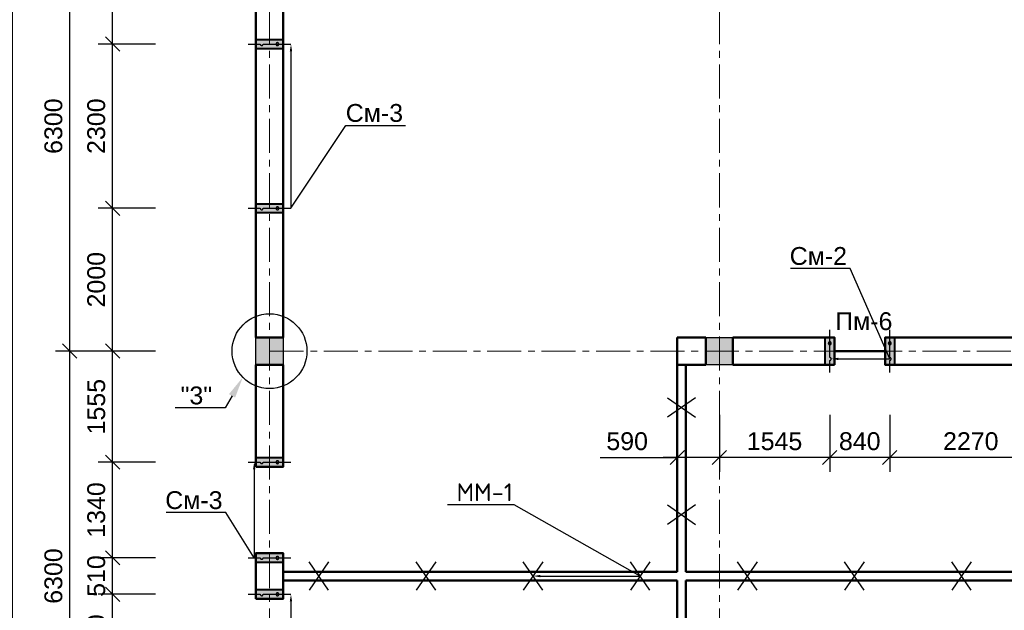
# Model space of a CAD drawing. Header units: millimetres. Extents: x 2063114 to 14983986, y -126020516 to 213791.
# Tile 450 of 656: x 2323918 to 2337706, y -795151 to -786880. Entities that reach past the tile are written whole.
import ezdxf
from ezdxf import colors
from ezdxf.entities.mleader import LeaderData, LeaderLine
from ezdxf.math import Vec2, Vec3

# ---------------------------------------------------------------- set-up
doc = ezdxf.new("R2010")
doc.units = ezdxf.units.MM
doc.linetypes.add('ACAD_ISO10W100', pattern=[18, 12, -3, 0, -3])
doc.linetypes.add('осевая', pattern=[50.8, 31.75, -6.35, 6.35, -6.35])
doc.layers.get('Defpoints').update_dxf_attribs({"color": 6, "lineweight": 35})
for name, color, linetype, lineweight in [('.', 7, 'Continuous', 15), ('РАЗМЕР АР', 150, 'Continuous', 20), ('сплошная_толстая', 7, 'Continuous', 50)]:
    doc.layers.add(name, color=color, linetype=linetype, lineweight=lineweight)
for name, color, linetype in [('AC_OS', 1, 'ACAD_ISO10W100'), ('OBMER', 7, 'Continuous'), ('PDF _leader', 7, 'Continuous'), ('R_Dim', 94, 'Continuous'), ('пунктир', 1, 'ACAD_ISO10W100'), ('Размеры', 28, 'Continuous')]:
    doc.layers.add(name, color=color, linetype=linetype)
doc.styles.add('ISO', font='times.ttf')
doc.styles.get("Standard").update_dxf_attribs({"font": 'arial.ttf'})
doc.dimstyles.new('STANDARD$0', dxfattribs={"dimtxt": 250, "dimasz": 200, "dimexe": 200, "dimexo": 300, "dimgap": 100, "dimtad": 1, "dimdec": 0, "dimzin": 1, "dimdsep": 46, "dimtxsty": 'Standard', "dimblk1": 'OBLIQUE', "dimblk2": 'OBLIQUE', "dimsah": 1, "dimcen": 2.5, "dimdle": 200, "dimadec": 0, "dimazin": 0, "dimtfac": 1, "dimtdec": 0, "dimtmove": 0, "dimatfit": 3, "dimldrblk": 'OBLIQUE', "dimfxl": 600, "dimfxlon": 1, "dimtolj": 1, "dimtzin": 1, "dimarcsym": 0})

# ---------------------------------------------------------------- blocks, each defined once
blk = doc.blocks.new('Сердечник 1')
at = {"layer": 'AC_OS', "ltscale": 150}
h = blk.add_hatch(color=256, dxfattribs=at)
h.dxf.hatch_style = 1
h.paths.add_polyline_path([(769645, 403439), (769645, 403399, 1)])
h.paths.add_polyline_path([(769645, 403439, 1), (769645, 403399)])
h.paths.add_polyline_path([(769645, 403219, 1), (769645, 403179)])
h.paths.add_polyline_path([(769645, 403219), (769645, 403179, 1)])
at = {"layer": 'R_Dim', "ltscale": 150}
h = blk.add_hatch(color=256, dxfattribs=at)
h.dxf.hatch_style = 1
h.paths.add_polyline_path([(769710, 403499), (769580, 403499), (769580, 403119), (769710, 403119)])
at = {"layer": 'AC_OS', "ltscale": 150}
blk.add_lwpolyline([(769645, 403609), (769645, 403439, 1), (769645, 403399, 0.628963), (769645, 403399), (769645, 403219, 1.049731), (769645, 403179, 1), (769645, 403219), (769645, 403009)], format="xyb", dxfattribs=at)
at = {"layer": 'PDF _leader', "ltscale": 150}
blk.add_lwpolyline([(769580, 403499), (769710, 403499), (769710, 403119), (769580, 403119)], close=True, dxfattribs=at)
at = {"layer": 'Размеры', "lineweight": 40, "ltscale": 150}
blk.add_lwpolyline([(769580, 403499), (769710, 403499), (769710, 403119), (769580, 403119)], close=True, dxfattribs=at)
blk = doc.blocks.new('_Oblique')
at = {"color": 0, "linetype": 'ByBlock', "lineweight": -2}
blk.add_line((-0.5, -0.5), (0.5, 0.5), dxfattribs=at)
blk = doc.blocks.new('*D2237')
at = {"layer": 'Defpoints', "color": 0, "lineweight": 30, "ltscale": 150, "transparency": 16777216}
for p in [(2324619, -791521), (2328905, -791521), (2328905, -797821)]:
    blk.add_point(p, dxfattribs=at)
at = {"layer": 'РАЗМЕР АР', "color": 0, "lineweight": -2, "ltscale": 150, "transparency": 16777216}
for p, q in [((2324619, -798021), (2324619, -791321)), ((2325219, -791521), (2324419, -791521)), ((2325219, -797821), (2324419, -797821))]:
    blk.add_line(p, q, dxfattribs=at)
at = {"layer": 'РАЗМЕР АР', "color": 0, "lineweight": -2, "ltscale": 150, "transparency": 16777216, "xscale": 200, "yscale": 200, "zscale": 200}
for p, rotation in [((2324619, -791521), 90), ((2324619, -797821), 270)]:
    blk.add_blockref('_Oblique', p, dxfattribs=dict(at, rotation=rotation))
at = {"layer": 'РАЗМЕР АР', "color": 0, "ltscale": 150, "transparency": 16777216, "insert": (2324391, -794671), "char_height": 250, "attachment_point": 5, "rotation": 90}
blk.add_mtext('\\A1;6300', dxfattribs=at)
blk = doc.blocks.new('*D2238')
at = {"layer": 'Defpoints', "color": 0, "lineweight": 30, "ltscale": 150, "transparency": 16777216}
for p in [(2324619, -785221), (2328905, -785221), (2328905, -791521)]:
    blk.add_point(p, dxfattribs=at)
at = {"layer": 'РАЗМЕР АР', "color": 0, "lineweight": -2, "ltscale": 150, "transparency": 16777216}
for p, q in [((2324619, -791721), (2324619, -785021)), ((2325219, -785221), (2324419, -785221)), ((2325219, -791521), (2324419, -791521))]:
    blk.add_line(p, q, dxfattribs=at)
at = {"layer": 'РАЗМЕР АР', "color": 0, "lineweight": -2, "ltscale": 150, "transparency": 16777216, "xscale": 200, "yscale": 200, "zscale": 200}
for p, rotation in [((2324619, -785221), 90), ((2324619, -791521), 270)]:
    blk.add_blockref('_Oblique', p, dxfattribs=dict(at, rotation=rotation))
at = {"layer": 'РАЗМЕР АР', "color": 0, "ltscale": 150, "transparency": 16777216, "insert": (2324391, -788371), "char_height": 250, "attachment_point": 5, "rotation": 90}
blk.add_mtext('\\A1;6300', dxfattribs=at)
blk = doc.blocks.new('*D2239')
at = {"layer": 'Defpoints', "color": 0, "lineweight": 30, "ltscale": 150, "transparency": 16777216}
for p in [(2323819, -785221), (2328905, -785221), (2328905, -804121)]:
    blk.add_point(p, dxfattribs=at)
at = {"layer": 'РАЗМЕР АР', "color": 0, "lineweight": -2, "ltscale": 150, "transparency": 16777216}
for p, q in [((2323819, -804321), (2323819, -785021)), ((2324419, -785221), (2323619, -785221)), ((2324419, -804121), (2323619, -804121))]:
    blk.add_line(p, q, dxfattribs=at)
at = {"layer": 'РАЗМЕР АР', "color": 0, "lineweight": -2, "ltscale": 150, "transparency": 16777216, "xscale": 200, "yscale": 200, "zscale": 200}
for p, rotation in [((2323819, -785221), 90), ((2323819, -804121), 270)]:
    blk.add_blockref('_Oblique', p, dxfattribs=dict(at, rotation=rotation))
at = {"layer": 'РАЗМЕР АР', "color": 0, "ltscale": 150, "transparency": 16777216, "insert": (2323591, -794671), "char_height": 250, "attachment_point": 5, "rotation": 90}
blk.add_mtext('\\A1;18900', dxfattribs=at)
blk = doc.blocks.new('*D2244')
at = {"layer": 'Defpoints', "color": 0, "lineweight": 30, "transparency": 16777216}
for p in [(2325219, -794926), (2328905, -794926), (2328905, -796266)]:
    blk.add_point(p, dxfattribs=at)
at = {"layer": 'РАЗМЕР АР', "color": 0, "lineweight": -2, "transparency": 16777216}
for p, q in [((2325219, -796466), (2325219, -794726)), ((2325819, -794926), (2325019, -794926)), ((2325819, -796266), (2325019, -796266))]:
    blk.add_line(p, q, dxfattribs=at)
at = {"layer": 'РАЗМЕР АР', "color": 0, "lineweight": -2, "transparency": 16777216, "xscale": 200, "yscale": 200, "zscale": 200}
for p, rotation in [((2325219, -794926), 90), ((2325219, -796266), 270)]:
    blk.add_blockref('_Oblique', p, dxfattribs=dict(at, rotation=rotation))
at = {"layer": 'РАЗМЕР АР', "color": 0, "transparency": 16777216, "insert": (2324991, -795596), "char_height": 250, "attachment_point": 5, "rotation": 90}
blk.add_mtext('\\A1;1340', dxfattribs=at)
blk = doc.blocks.new('*D2245')
at = {"layer": 'Defpoints', "color": 0, "lineweight": 30, "transparency": 16777216}
for p in [(2325219, -794416), (2328905, -794416), (2328905, -794926)]:
    blk.add_point(p, dxfattribs=at)
at = {"layer": 'РАЗМЕР АР', "color": 0, "lineweight": -2, "transparency": 16777216}
for p, q in [((2325219, -795126), (2325219, -794216)), ((2325819, -794416), (2325019, -794416)), ((2325819, -794926), (2325019, -794926))]:
    blk.add_line(p, q, dxfattribs=at)
at = {"layer": 'РАЗМЕР АР', "color": 0, "lineweight": -2, "transparency": 16777216, "xscale": 200, "yscale": 200, "zscale": 200}
for p, rotation in [((2325219, -794416), 90), ((2325219, -794926), 270)]:
    blk.add_blockref('_Oblique', p, dxfattribs=dict(at, rotation=rotation))
at = {"layer": 'РАЗМЕР АР', "color": 0, "transparency": 16777216, "insert": (2324991, -794671), "char_height": 250, "attachment_point": 5, "rotation": 90}
blk.add_mtext('\\A1;510', dxfattribs=at)
blk = doc.blocks.new('*D2246')
at = {"layer": 'Defpoints', "color": 0, "lineweight": 30, "transparency": 16777216}
for p in [(2325219, -793076), (2328905, -793076), (2328905, -794416)]:
    blk.add_point(p, dxfattribs=at)
at = {"layer": 'РАЗМЕР АР', "color": 0, "lineweight": -2, "transparency": 16777216}
for p, q in [((2325219, -794616), (2325219, -792876)), ((2325819, -793076), (2325019, -793076)), ((2325819, -794416), (2325019, -794416))]:
    blk.add_line(p, q, dxfattribs=at)
at = {"layer": 'РАЗМЕР АР', "color": 0, "lineweight": -2, "transparency": 16777216, "xscale": 200, "yscale": 200, "zscale": 200}
for p, rotation in [((2325219, -793076), 90), ((2325219, -794416), 270)]:
    blk.add_blockref('_Oblique', p, dxfattribs=dict(at, rotation=rotation))
at = {"layer": 'РАЗМЕР АР', "color": 0, "transparency": 16777216, "insert": (2324991, -793746), "char_height": 250, "attachment_point": 5, "rotation": 90}
blk.add_mtext('\\A1;1340', dxfattribs=at)
blk = doc.blocks.new('*D2247')
at = {"layer": 'Defpoints', "color": 0, "lineweight": 30, "transparency": 16777216}
for p in [(2325219, -791521), (2328905, -791521), (2328905, -793076)]:
    blk.add_point(p, dxfattribs=at)
at = {"layer": 'РАЗМЕР АР', "color": 0, "lineweight": -2, "transparency": 16777216}
for p, q in [((2325219, -793276), (2325219, -791321)), ((2325819, -791521), (2325019, -791521)), ((2325819, -793076), (2325019, -793076))]:
    blk.add_line(p, q, dxfattribs=at)
at = {"layer": 'РАЗМЕР АР', "color": 0, "lineweight": -2, "transparency": 16777216, "xscale": 200, "yscale": 200, "zscale": 200}
for p, rotation in [((2325219, -791521), 90), ((2325219, -793076), 270)]:
    blk.add_blockref('_Oblique', p, dxfattribs=dict(at, rotation=rotation))
at = {"layer": 'РАЗМЕР АР', "color": 0, "transparency": 16777216, "insert": (2324991, -792299), "char_height": 250, "attachment_point": 5, "rotation": 90}
blk.add_mtext('\\A1;1555', dxfattribs=at)
blk = doc.blocks.new('*D2248')
at = {"layer": 'Defpoints', "color": 0, "lineweight": 30, "transparency": 16777216}
for p in [(2325219, -789521), (2328905, -789521), (2328905, -791521)]:
    blk.add_point(p, dxfattribs=at)
at = {"layer": 'РАЗМЕР АР', "color": 0, "lineweight": -2, "transparency": 16777216}
for p, q in [((2325219, -791721), (2325219, -789321)), ((2325819, -789521), (2325019, -789521)), ((2325819, -791521), (2325019, -791521))]:
    blk.add_line(p, q, dxfattribs=at)
at = {"layer": 'РАЗМЕР АР', "color": 0, "lineweight": -2, "transparency": 16777216, "xscale": 200, "yscale": 200, "zscale": 200}
for p, rotation in [((2325219, -789521), 90), ((2325219, -791521), 270)]:
    blk.add_blockref('_Oblique', p, dxfattribs=dict(at, rotation=rotation))
at = {"layer": 'РАЗМЕР АР', "color": 0, "transparency": 16777216, "insert": (2324991, -790521), "char_height": 250, "attachment_point": 5, "rotation": 90}
blk.add_mtext('\\A1;2000', dxfattribs=at)
blk = doc.blocks.new('*D2249')
at = {"layer": 'Defpoints', "color": 0, "lineweight": 30, "transparency": 16777216}
for p in [(2325219, -787221), (2328905, -787221), (2328905, -789521)]:
    blk.add_point(p, dxfattribs=at)
at = {"layer": 'РАЗМЕР АР', "color": 0, "lineweight": -2, "transparency": 16777216}
for p, q in [((2325219, -789721), (2325219, -787021)), ((2325819, -787221), (2325019, -787221)), ((2325819, -789521), (2325019, -789521))]:
    blk.add_line(p, q, dxfattribs=at)
at = {"layer": 'РАЗМЕР АР', "color": 0, "lineweight": -2, "transparency": 16777216, "xscale": 200, "yscale": 200, "zscale": 200}
for p, rotation in [((2325219, -787221), 90), ((2325219, -789521), 270)]:
    blk.add_blockref('_Oblique', p, dxfattribs=dict(at, rotation=rotation))
at = {"layer": 'РАЗМЕР АР', "color": 0, "transparency": 16777216, "insert": (2324991, -788371), "char_height": 250, "attachment_point": 5, "rotation": 90}
blk.add_mtext('\\A1;2300', dxfattribs=at)
blk = doc.blocks.new('*D2250')
at = {"layer": 'Defpoints', "color": 0, "lineweight": 30, "transparency": 16777216}
for p in [(2325219, -785221), (2328905, -785221), (2328905, -787221)]:
    blk.add_point(p, dxfattribs=at)
at = {"layer": 'РАЗМЕР АР', "color": 0, "lineweight": -2, "transparency": 16777216}
for p, q in [((2325219, -787421), (2325219, -785021)), ((2325819, -785221), (2325019, -785221)), ((2325819, -787221), (2325019, -787221))]:
    blk.add_line(p, q, dxfattribs=at)
at = {"layer": 'РАЗМЕР АР', "color": 0, "lineweight": -2, "transparency": 16777216, "xscale": 200, "yscale": 200, "zscale": 200}
for p, rotation in [((2325219, -785221), 90), ((2325219, -787221), 270)]:
    blk.add_blockref('_Oblique', p, dxfattribs=dict(at, rotation=rotation))
at = {"layer": 'РАЗМЕР АР', "color": 0, "transparency": 16777216, "insert": (2324991, -786221), "char_height": 250, "attachment_point": 5, "rotation": 90}
blk.add_mtext('\\A1;2000', dxfattribs=at)
blk = doc.blocks.new('*D2864')
at = {"layer": 'Defpoints', "color": 0, "lineweight": 30, "transparency": 16777216}
for p in [(2336102, -791821), (2338372, -791821), (2336102, -793011)]:
    blk.add_point(p, dxfattribs=at)
at = {"layer": 'РАЗМЕР АР', "color": 0, "lineweight": -2, "transparency": 16777216}
for p, q in [((2336102, -792411), (2336102, -793211)), ((2338372, -792411), (2338372, -793211)), ((2338572, -793011), (2335902, -793011))]:
    blk.add_line(p, q, dxfattribs=at)
at = {"layer": 'РАЗМЕР АР', "color": 0, "lineweight": -2, "transparency": 16777216, "xscale": 200, "yscale": 200, "zscale": 200, "rotation": 180}
blk.add_blockref('_Oblique', (2336102, -793011), dxfattribs=at)
at = {"layer": 'РАЗМЕР АР', "color": 0, "lineweight": -2, "transparency": 16777216, "xscale": 200, "yscale": 200, "zscale": 200}
blk.add_blockref('_Oblique', (2338372, -793011), dxfattribs=at)
at = {"layer": 'РАЗМЕР АР', "color": 0, "transparency": 16777216, "insert": (2337237, -792784), "char_height": 250, "attachment_point": 5}
blk.add_mtext('\\A1;2270', dxfattribs=at)
blk = doc.blocks.new('*D2865')
at = {"layer": 'Defpoints', "color": 0, "lineweight": 30, "transparency": 16777216}
for p in [(2335262, -791821), (2336102, -791821), (2335262, -793011)]:
    blk.add_point(p, dxfattribs=at)
at = {"layer": 'РАЗМЕР АР', "color": 0, "lineweight": -2, "transparency": 16777216}
for p, q in [((2335262, -792411), (2335262, -793211)), ((2336102, -792411), (2336102, -793211)), ((2336302, -793011), (2335062, -793011))]:
    blk.add_line(p, q, dxfattribs=at)
at = {"layer": 'РАЗМЕР АР', "color": 0, "lineweight": -2, "transparency": 16777216, "xscale": 200, "yscale": 200, "zscale": 200, "rotation": 180}
blk.add_blockref('_Oblique', (2335262, -793011), dxfattribs=at)
at = {"layer": 'РАЗМЕР АР', "color": 0, "lineweight": -2, "transparency": 16777216, "xscale": 200, "yscale": 200, "zscale": 200}
blk.add_blockref('_Oblique', (2336102, -793011), dxfattribs=at)
at = {"layer": 'РАЗМЕР АР', "color": 0, "transparency": 16777216, "insert": (2335682, -792784), "char_height": 250, "attachment_point": 5}
blk.add_mtext('\\A1;840', dxfattribs=at)
blk = doc.blocks.new('*D2866')
at = {"layer": 'Defpoints', "color": 0, "lineweight": 30, "transparency": 16777216}
for p in [(2333717, -791711), (2335262, -791821), (2333717, -793011)]:
    blk.add_point(p, dxfattribs=at)
at = {"layer": 'РАЗМЕР АР', "color": 0, "lineweight": -2, "transparency": 16777216}
for p, q in [((2333717, -792411), (2333717, -793211)), ((2335262, -792411), (2335262, -793211)), ((2335462, -793011), (2333517, -793011))]:
    blk.add_line(p, q, dxfattribs=at)
at = {"layer": 'РАЗМЕР АР', "color": 0, "lineweight": -2, "transparency": 16777216, "xscale": 200, "yscale": 200, "zscale": 200, "rotation": 180}
blk.add_blockref('_Oblique', (2333717, -793011), dxfattribs=at)
at = {"layer": 'РАЗМЕР АР', "color": 0, "lineweight": -2, "transparency": 16777216, "xscale": 200, "yscale": 200, "zscale": 200}
blk.add_blockref('_Oblique', (2335262, -793011), dxfattribs=at)
at = {"layer": 'РАЗМЕР АР', "color": 0, "transparency": 16777216, "insert": (2334489, -792784), "char_height": 250, "attachment_point": 5}
blk.add_mtext('\\A1;1545', dxfattribs=at)
blk = doc.blocks.new('*D2877')
at = {"layer": 'Defpoints', "color": 0, "lineweight": 30, "transparency": 16777216}
for p in [(2333127, -791711), (2333717, -791711), (2333127, -793011)]:
    blk.add_point(p, dxfattribs=at)
at = {"layer": 'РАЗМЕР АР', "color": 0, "lineweight": -2, "transparency": 16777216}
for p, q in [((2333127, -792411), (2333127, -793211)), ((2333717, -792411), (2333717, -793211)), ((2332049, -793011), (2333127, -793011)), ((2333917, -793011), (2332927, -793011))]:
    blk.add_line(p, q, dxfattribs=at)
at = {"layer": 'РАЗМЕР АР', "color": 0, "lineweight": -2, "transparency": 16777216, "xscale": 200, "yscale": 200, "zscale": 200, "rotation": 180}
blk.add_blockref('_Oblique', (2333127, -793011), dxfattribs=at)
at = {"layer": 'РАЗМЕР АР', "color": 0, "lineweight": -2, "transparency": 16777216, "xscale": 200, "yscale": 200, "zscale": 200}
blk.add_blockref('_Oblique', (2333717, -793011), dxfattribs=at)
at = {"layer": 'РАЗМЕР АР', "color": 0, "transparency": 16777216, "insert": (2332425, -792784), "char_height": 250, "attachment_point": 5}
blk.add_mtext('\\A1;590', dxfattribs=at)
blk = doc.blocks.new('2222')
at = {"layer": 'сплошная_толстая', "color": 6, "lineweight": 30, "ltscale": 150}
for p, q in [((2384011, 356704), (2384405, 356431)), ((2384405, 356704), (2384011, 356431))]:
    blk.add_line(p, q, dxfattribs=at)

msp = doc.modelspace()

# ---------------------------------------------------------------- hatches: boundary and pattern name
at = {"ltscale": 150, "transparency": 33554687}
h = msp.add_hatch(color=256, dxfattribs=at)
h.dxf.hatch_style = 1
h.paths.add_polyline_path([(2327606.86693, -791331.39147), (2327226.86693, -791331.39147), (2327226.86693, -791711.39147), (2327606.86693, -791711.39147)])
h = msp.add_hatch(color=256, dxfattribs=at)
h.dxf.hatch_style = 1
h.paths.add_polyline_path([(2333906.86693, -791331.39147), (2333526.86693, -791331.39147), (2333526.86693, -791711.39147), (2333906.86693, -791711.39147)])

# ---------------------------------------------------------------- linework, layer by layer
at = {"ltscale": 150}
for points in [[(2327226.86693, -791331.39147), (2327606.86693, -791331.39147), (2327606.86693, -791711.39147), (2327226.86693, -791711.39147)], [(2333526.86693, -791331.39147), (2333906.86693, -791331.39147), (2333906.86693, -791711.39147), (2333526.86693, -791711.39147)]]:
    msp.add_lwpolyline(points, close=True, dxfattribs=at)
msp.add_circle((2327416.86692, -791521.39147), 523.8255, dxfattribs=at)
at = {"layer": 'OBMER', "lineweight": 50, "ltscale": 150}
msp.add_line((2335326.86693, -791521.39147), (2336036.86693, -791521.39147), dxfattribs=at)
at = {"layer": 'пунктир', "linetype": 'осевая', "lineweight": 9, "ltscale": 15}
for p, q in [((2327416.86693, -785221.39147), (2327416.86693, -804121.39147)), ((2333716.86693, -785221.39147), (2333716.86693, -804121.39147)), ((2327416.86693, -791521.39147), (2355516.86693, -791521.39147))]:
    msp.add_line(p, q, dxfattribs=at)
at = {"layer": 'сплошная_толстая', "ltscale": 150}
for p, q in [((2327226.86693, -785411.39147), (2327226.86693, -791331.39147)), ((2327606.86693, -791331.39147), (2327606.86693, -785411.39147)), ((2327226.86693, -791331.39147), (2327606.86693, -791331.39147)), ((2333126.86693, -791331.39147), (2333526.86693, -791331.39147)), ((2333126.86693, -791331.39147), (2333126.86693, -791711.39147)), ((2333526.86693, -791331.39147), (2333526.86693, -791711.39147)), ((2333906.86693, -791331.39147), (2335326.86693, -791331.39147)), ((2333906.86693, -791331.39147), (2333906.86693, -791711.39147)), ((2335326.86693, -791331.39147), (2335326.86693, -791711.39147)), ((2336036.86693, -791331.39147), (2338436.86693, -791331.39147)), ((2336036.86693, -791331.39147), (2336036.86693, -791711.39147)), ((2327606.86693, -791711.39147), (2327226.86693, -791711.39147)), ((2327226.86693, -791711.39147), (2327226.86693, -793141.39147)), ((2327606.86693, -793141.39147), (2327606.86693, -791711.39147)), ((2333126.86693, -794611.39147), (2333126.86693, -791711.39147)), ((2333126.86693, -791711.39147), (2333526.86693, -791711.39147)), ((2333246.86693, -794611.39147), (2333246.86693, -791711.39147)), ((2333906.86693, -791711.39147), (2335326.86693, -791711.39147)), ((2336036.86693, -791711.39147), (2338436.86693, -791711.39147)), ((2327226.86693, -793141.39147), (2327606.86693, -793141.39147)), ((2327226.86693, -794351.39148), (2327226.86693, -794991.39147)), ((2327226.86693, -794351.39148), (2327606.86693, -794351.39148)), ((2327606.86693, -794991.39147), (2327606.86693, -794351.39148)), ((2327606.86693, -794611.39147), (2333126.86693, -794611.39147)), ((2333246.86693, -794611.39147), (2337846.86693, -794611.39147)), ((2327606.86693, -794731.39147), (2333126.86693, -794731.39147)), ((2333126.86693, -797751.39147), (2333126.86693, -794731.39147)), ((2333246.86693, -797631.39147), (2333246.86693, -794731.39147)), ((2333246.86693, -794731.39147), (2337846.86693, -794731.39147)), ((2333246.86693, -794731.39147), (2337846.86693, -794731.39147)), ((2327226.86693, -794991.39147), (2327606.86693, -794991.39147))]:
    msp.add_line(p, q, dxfattribs=at)

# ---------------------------------------------------------------- block references
at = {"layer": 'Размеры'}
for name, p, rotation in [('Сердечник 1', (2730726.27839, -1556866.46797), 89.99999999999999), ('Сердечник 1', (2730726.27839, -1559166.46797), 89.99999999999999), ('Сердечник 1', (3104906.94343, -388211.98001), 179.9999999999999), ('Сердечник 1', (3105746.94343, -388211.98001), 179.9999999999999), ('Сердечник 1', (2730726.27839, -1562721.46797), 89.99999999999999), ('Сердечник 1', (2730726.27839, -1564061.46798), 89.99999999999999), ('2222', (1971539.76395, 1589536.97711), 270), ('2222', (1973039.76395, 1589536.97711), 270), ('2222', (1974539.76395, 1589536.97711), 270), ('2222', (1976039.76395, 1589536.97711), 270), ('2222', (1977539.76395, 1589536.97711), 270), ('2222', (1979039.76395, 1589536.97711), 270), ('2222', (1980539.76395, 1589536.97711), 270), ('Сердечник 1', (2730726.27839, -1564571.46797), 89.99999999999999)]:
    msp.add_blockref(name, p, dxfattribs=dict(at, rotation=rotation))
for p in [(-51021.50165, -1148878.49369), (-51021.50165, -1150378.49369)]:
    msp.add_blockref('2222', p, dxfattribs=at)

# ---------------------------------------------------------------- texts
at = {"layer": '.', "ltscale": 100, "insert": (2335338.00841, -791103.47321), "char_height": 250, "width": 789.8777429, "attachment_point": 4}
msp.add_mtext('Пм-6', dxfattribs=at)

# ---------------------------------------------------------------- dimensions: what is measured, and where the dimension line sits
at = {"layer": 'РАЗМЕР АР', "ltscale": 150}
for base, p1, p2, picture, middle in [((2323819.13546, -785221.3915), (2328905.14791, -804121.39147), (2328905.14761, -785221.3915), '*D2239', (2323591.49222, -794671.39148)), ((2324619.13546, -785221.39147), (2328905.14791, -791521.39147), (2328905.14791, -785221.39147), '*D2238', (2324391.40695, -788371.39147)), ((2324619.13546, -791521.39147), (2328905.14791, -797821.39147), (2328905.14791, -791521.39147), '*D2237', (2324391.40695, -794671.39147))]:
    dim = msp.add_linear_dim(base=base, p1=p1, p2=p2, angle=90, dimstyle='STANDARD$0', dxfattribs=at)
    dim.commit()
    dim.dimension.update_dxf_attribs({"geometry": picture, "text_midpoint": middle})
at = {"layer": 'РАЗМЕР АР'}
for base, p1, p2, picture, middle in [((2325219.13546, -785221.3915), (2328905.14791, -787221.39147), (2328905.14761, -785221.3915), '*D2250', (2324991.49222, -786221.39148)), ((2325219.13546, -787221.39147), (2328905.14791, -789521.39147), (2328905.14791, -787221.39147), '*D2249', (2324991.40695, -788371.39147)), ((2325219.13546, -789521.39147), (2328905.14791, -791521.39147), (2328905.14791, -789521.39147), '*D2248', (2324991.49222, -790521.39147)), ((2325219.13546, -791521.39147), (2328905.14791, -793076.39147), (2328905.14791, -791521.39147), '*D2247', (2324991.49222, -792298.89147)), ((2325219.13546, -793076.39147), (2328905.14791, -794416.39148), (2328905.14791, -793076.39147), '*D2246', (2324991.40695, -793746.39147)), ((2325219.13546, -794926.39147), (2328905.14791, -796266.39147), (2328905.14791, -794926.39147), '*D2244', (2324991.40695, -795596.39147))]:
    dim = msp.add_linear_dim(base=base, p1=p1, p2=p2, angle=90, dimstyle='STANDARD$0', override={"dimtmove": 1}, dxfattribs=at)
    dim.commit()
    dim.dimension.update_dxf_attribs({"geometry": picture, "text_midpoint": middle})
dim = msp.add_linear_dim(base=(2333126.86693, -793011.39147), p1=(2333716.86693, -791711.39147), p2=(2333126.86693, -791711.39147), dimstyle='STANDARD$0', override={"dimtmove": 1}, dxfattribs=at)
dim.commit()
dim.dimension.update_dxf_attribs({"geometry": '*D2877', "text_midpoint": (2332424.53967, -793011.39147), "dimtype": 160})
for base, p1, p2, picture, middle in [((2333716.86693, -793011.39147), (2335261.86693, -791821.39147), (2333716.86693, -791711.39147), '*D2866', (2334489.36693, -792783.74822)), ((2335261.86693, -793011.39147), (2336101.86693, -791821.39147), (2335261.86693, -791821.39147), '*D2865', (2335681.86693, -792783.74822)), ((2336101.86693, -793011.39147), (2338371.86693, -791821.39147), (2336101.86693, -791821.39147), '*D2864', (2337236.86693, -792783.74822))]:
    dim = msp.add_linear_dim(base=base, p1=p1, p2=p2, dimstyle='STANDARD$0', override={"dimtmove": 1}, dxfattribs=at)
    dim.commit()
    dim.dimension.update_dxf_attribs({"geometry": picture, "text_midpoint": middle})
dim = msp.add_linear_dim(base=(2325219.13546, -794416.39148), p1=(2328905.14791, -794926.39147), p2=(2328905.14791, -794416.39148), angle=90, dimstyle='STANDARD$0', override={"dimtmove": 1}, dxfattribs=at)
dim.commit()
dim.dimension.update_dxf_attribs({"geometry": '*D2245', "text_midpoint": (2325219.13546, -794671.39147), "dimtype": 160})

# ---------------------------------------------------------------- leaders
ml = msp.add_multileader_mtext('Standard')
ml.set_content('См-3', color=256)
ml.set_leader_properties(color=256, linetype='ByLayer', lineweight=-1)
ml.build(insert=Vec2(0, 0))
ml.multileader.update_dxf_attribs({"has_dogleg": 0, "text_left_attachment_type": 6, "text_right_attachment_type": 6, "dogleg_length": 0.36, "arrow_head_size": 100})
ctx = ml.context
ctx.base_point, ctx.char_height, ctx.arrow_head_size, ctx.landing_gap_size, ctx.plane_origin = Vec3(2328487.14033, -788360.70309), 250, 100, 60.75, Vec3(2311442.79071, -790718.18501)
ctx.left_attachment, ctx.right_attachment, ctx.text_align_type = 6, 6, 1
notes = []
notes.append((ctx, [(0, (1, 1, 0), (2328486.78033, -788360.70309), (1, 0), 0.36, [(0, [(2327716.86692, -787221.39147), (2327716.86692, -789521.39147)], 0, [])])]))
ctx.mtext.insert, ctx.mtext.rotation, ctx.mtext.width, ctx.mtext.alignment, ctx.mtext.flow_direction = Vec3(2328885.39033, -788060.70309), 6.2831853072, 1109.9507956, 2, 5
ml = msp.add_multileader_mtext('Standard')
ml.set_content('См-2', color=256)
ml.set_leader_properties(color=256, linetype='ByLayer', lineweight=-1)
ml.build(insert=Vec2(0, 0))
ml.multileader.update_dxf_attribs({"has_dogleg": 0, "text_left_attachment_type": 6, "text_right_attachment_type": 6, "dogleg_length": 0.36, "arrow_head_size": 100})
ctx = ml.context
ctx.base_point, ctx.char_height, ctx.arrow_head_size, ctx.landing_gap_size, ctx.plane_origin = Vec3(2334658.17642, -790363.70718), 250, 100, 60.75, Vec3(2321100.86411, -793431.07321)
ctx.left_attachment, ctx.right_attachment, ctx.text_align_type = 6, 6, 1
notes.append((ctx, [(1, (1, 1, 0), (2335547.08962, -790363.70718), (-1, 0), 0.36, [(2, [(2335281.77843, -791629.51212), (2336101.86693, -791631.39147)], 0, [])])]))
ctx.mtext.insert, ctx.mtext.rotation, ctx.mtext.width, ctx.mtext.alignment, ctx.mtext.flow_direction = Vec3(2335102.45302, -790063.70718), 6.2831853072, 1109.9507956, 2, 5
ml = msp.add_multileader_mtext('Standard')
ml.set_content('"3"', color=256)
ml.set_leader_properties(color=256, linetype='ByLayer', lineweight=-1)
ml.build(insert=Vec2(0, 0))
ml.multileader.update_dxf_attribs({"text_left_attachment_type": 6, "text_right_attachment_type": 6, "dogleg_length": 0.36, "arrow_head_size": 300})
ctx = ml.context
ctx.base_point, ctx.char_height, ctx.arrow_head_size, ctx.landing_gap_size, ctx.plane_origin = Vec3(2326142.79894, -792316.713), 250, 300, 60.75, Vec3(2326954.02314, -791619.45343)
ctx.left_attachment, ctx.right_attachment, ctx.text_align_type = 6, 6, 2
notes.append((ctx, [(1, (1, 1, 0), (2326793.8647, -792316.713), (-1, 0), 119.77721, [(0, [(2327042.74899, -791888.03697)], 0, [])])]))
ctx.mtext.insert, ctx.mtext.rotation, ctx.mtext.width, ctx.mtext.defined_height, ctx.mtext.alignment, ctx.mtext.flow_direction = Vec3(2326613.33748, -792016.713), 6.2831853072, 577.0120363, 249.16236, 3, 5
ml = msp.add_multileader_mtext('Standard')
ml.set_content('См-3', color=256)
ml.set_leader_properties(color=256, linetype='ByLayer', lineweight=-1)
ml.build(insert=Vec2(0, 0))
ml.multileader.update_dxf_attribs({"has_dogleg": 0, "text_left_attachment_type": 6, "text_right_attachment_type": 6, "dogleg_length": 0.36, "arrow_head_size": 100})
ctx = ml.context
ctx.base_point, ctx.char_height, ctx.arrow_head_size, ctx.landing_gap_size, ctx.plane_origin = Vec3(2325912.13547, -793782.80763), 250, 100, 60.75, Vec3(2311442.7909, -796563.1858)
ctx.left_attachment, ctx.right_attachment, ctx.text_align_type = 6, 6, 1
notes.append((ctx, [(1, (1, 1, 0), (2326803.60666, -793782.80763), (-1, 0), 0.36, [(0, [(2327201.86693, -793076.39147), (2327201.86692, -794416.39148)], 0, [])])]))
ctx.mtext.insert, ctx.mtext.rotation, ctx.mtext.width, ctx.mtext.alignment, ctx.mtext.flow_direction = Vec3(2326357.69107, -793482.80763), 6.2831853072, 1109.9507956, 2, 5
ml = msp.add_multileader_mtext('Standard')
ml.set_content('{\\fISOCPEUR|b0|i0|c204|p34;\\C7;ММ-1}', color=256, style='ISO')
ml.set_leader_properties(color=256, linetype='ByLayer', lineweight=-1)
ml.build(insert=Vec2(0, 0))
ml.multileader.update_dxf_attribs({"text_left_attachment_type": 6, "text_right_attachment_type": 6, "dogleg_length": 0.36, "arrow_head_size": 100})
ctx = ml.context
ctx.base_point, ctx.char_height, ctx.arrow_head_size, ctx.landing_gap_size, ctx.plane_origin = Vec3(2330018.69191, -793672.6123), 250, 100, 60.75, Vec3(2334478.7819, -792411.78328)
ctx.left_attachment, ctx.right_attachment, ctx.text_align_type = 6, 6, 1
notes.append((ctx, [(0, (1, 1, 0), (2330840.55191, -793672.6123), (-1, 0), 0.36, [(0, [(2331106.86617, -794671.39147), (2332606.86617, -794671.39147)], 0, [])])]))
ctx.mtext.insert, ctx.mtext.width, ctx.mtext.alignment, ctx.mtext.flow_direction = Vec3(2330429.44191, -793372.6123), 966.0990101, 2, 5
ml = msp.add_multileader_mtext('Standard')
ml.set_content('См-3', color=256)
ml.set_leader_properties(color=256, linetype='ByLayer', lineweight=-1)
ml.build(insert=Vec2(0, 0))
ml.multileader.update_dxf_attribs({"has_dogleg": 0, "text_left_attachment_type": 6, "text_right_attachment_type": 6, "dogleg_length": 0.36, "arrow_head_size": 100})
ctx = ml.context
ctx.base_point, ctx.char_height, ctx.arrow_head_size, ctx.landing_gap_size, ctx.plane_origin = Vec3(2328487.14052, -796061.93879), 250, 100, 60.75, Vec3(2311442.7909, -798413.18527)
ctx.left_attachment, ctx.right_attachment, ctx.text_align_type = 6, 6, 1
notes.append((ctx, [(0, (1, 1, 0), (2328486.78052, -796061.93879), (1, 0), 0.36, [(0, [(2327716.86712, -794926.39147), (2327716.86712, -796266.39147)], 0, [])])]))
ctx.mtext.insert, ctx.mtext.rotation, ctx.mtext.width, ctx.mtext.alignment, ctx.mtext.flow_direction = Vec3(2328885.39052, -795761.93879), 6.2831853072, 1109.9507956, 2, 5
for ctx, leaders in notes:
    for number, flags, end, landing, length, lines in leaders:
        leader = LeaderData()
        leader.index, (leader.has_last_leader_line, leader.has_dogleg_vector, leader.attachment_direction) = number, flags
        leader.last_leader_point, leader.dogleg_vector, leader.dogleg_length = Vec3(end), Vec3(landing), length
        for number, points, colour, breaks in lines:
            line = LeaderLine()
            line.index, line.vertices, line.color, line.breaks = number, Vec3.list(points), colors.encode_raw_color(colour), breaks
            leader.lines.append(line)
        ctx.leaders.append(leader)

doc.saveas('drawing.dxf')
